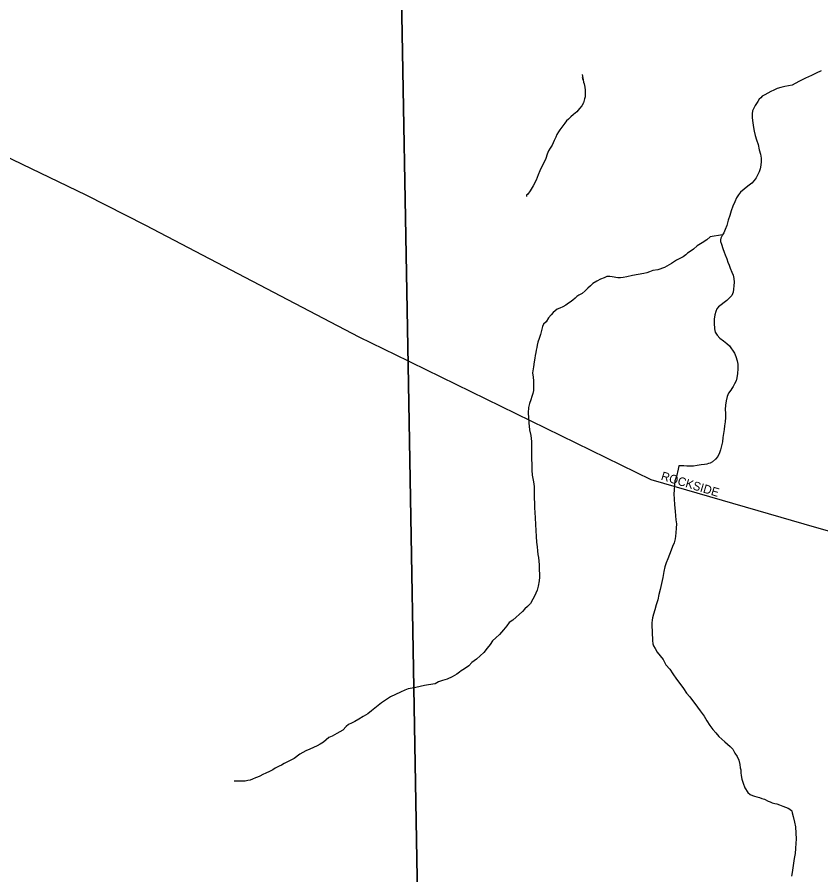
# Model space of a CAD drawing. Extents: x 2010165 to 2382125, y 1060529 to 1407316.
# Drawn here: x 2195904 to 2200589, y 1236646 to 1241643 of the extents above; entities that cross this region are included whole.
import ezdxf

# ---------------------------------------------------------------- set-up
doc = ezdxf.new("R2010")
doc.units = 0
for name, color, linetype in [('GM_X_City_Street', 7, 'Continuous'), ('GM_X_City_Street_Text', 7, 'Continuous'), ('GM_X_Corporation', 7, 'Continuous'), ('GM_X_Minor_River', 7, 'Continuous')]:
    doc.layers.add(name, color=color, linetype=linetype)

msp = doc.modelspace()

# ---------------------------------------------------------------- linework, layer by layer
at = {"layer": 'GM_X_City_Street'}
for points in [[(2192273.1, 1241592.1), (2192858.5, 1241607.6), (2193162.6, 1241616.5), (2193363.2, 1241589.6), (2193572.3, 1241536.8), (2193940.5, 1241420.4), (2195171.5, 1241049.1), (2195368.6, 1240992.1), (2195557.7, 1240933), (2195656.3, 1240902.5), (2195823.5, 1240839), (2196303.6, 1240608.1), (2196652.8, 1240431.2), (2197896.4, 1239781.5), (2198183.5, 1239640.9)], [(2198183.5, 1239640.9), (2198198.8, 1239633.4), (2199597.3, 1238948.6), (2200490.6, 1238690.6)], [(2200490.6, 1238690.6), (2200841.5, 1238589.3), (2200893.3, 1238574.3)]]:
    msp.add_lwpolyline(points, dxfattribs=at)
at = {"layer": 'GM_X_Corporation'}
msp.add_lwpolyline([(2198280.5, 1234083.9), (2198183.7, 1239614.7), (2198138.5, 1242084.4), (2201036, 1242192.1), (2201015, 1244279.8), (2200878.4, 1244318.5), (2200647.2, 1244412.3), (2200349.5, 1244537.5)], dxfattribs=at)
msp.add_lwpolyline([(2192032.8, 1244403.6), (2194966.8, 1244522.7), (2195034.7, 1243442.4), (2196545.5, 1243492.5), (2196573.6, 1242036.6), (2198138.5, 1242084.4), (2198183.7, 1239614.7), (2198280.5, 1234083.9), (2198323, 1231493), (2198925.4, 1231507.4), (2198940.4, 1230600.2), (2198953.4, 1230183.1), (2198971.7, 1229824.3), (2198979.9, 1229477.3), (2198993.8, 1228482.5), (2199047.1, 1225706.8), (2199059.7, 1224663.8), (2199065.2, 1221866.7), (2195793.3, 1221811.5), (2192492.3, 1221761.1), (2192380.1, 1228184.3), (2192290.8, 1233924), (2192254.4, 1235572.7), (2192080.4, 1241599.8)], close=True, dxfattribs=at)
at = {"layer": 'GM_X_Minor_River'}
for points in [[(2199197.9, 1241309.5), (2199204.4, 1241277.4), (2199200.2, 1241291.4), (2199204.4, 1241277.4), (2199206.5, 1241265.4), (2199208.7, 1241255.4), (2199213, 1241235.4), (2199215.2, 1241217.4), (2199215.4, 1241201.3), (2199215.7, 1241179.2), (2199211.9, 1241167.2), (2199206.2, 1241145), (2199196.4, 1241126.9), (2199182.6, 1241110.6), (2199166.8, 1241092.4), (2199147, 1241076.1), (2199131.1, 1241061.9), (2199117.3, 1241049.6), (2199107.4, 1241039.5), (2199097.6, 1241025.3), (2199068, 1240986.8), (2199060.2, 1240974.7), (2199050.3, 1240960.6), (2199044.6, 1240944.4), (2199034.8, 1240924.2), (2199023.1, 1240898), (2199011.4, 1240879.8), (2199001.5, 1240863.6), (2198993.8, 1240845.5), (2198986.1, 1240819.3), (2198972.5, 1240791.1), (2198960.8, 1240768.8), (2198951, 1240748.7), (2198941.3, 1240724.5), (2198929.7, 1240694.2), (2198912.1, 1240659.9), (2198894.5, 1240631.6), (2198880.7, 1240611.4), (2198872.8, 1240605.3), (2198872.9, 1240599.2)], [(2200590.9, 1241330.3), (2200563, 1241317.9), (2200535.1, 1241303.5), (2200499.3, 1241287.1), (2200461.5, 1241268.6), (2200421.6, 1241248), (2200379.7, 1241239.5), (2200355.7, 1241233.2), (2200335.7, 1241226.9), (2200315.8, 1241218.6), (2200297.9, 1241210.4), (2200280, 1241200.1), (2200262.1, 1241189.9), (2200248.1, 1241183.7), (2200240.2, 1241173.6), (2200230.3, 1241165.4), (2200222.5, 1241151.3), (2200206.8, 1241129), (2200199, 1241112.9), (2200191.2, 1241096.7), (2200189.4, 1241080.7), (2200189.7, 1241056.6), (2200192.1, 1241028.5), (2200196.5, 1241000.5), (2200200.8, 1240978.5), (2200207.1, 1240954.5), (2200213.5, 1240928.5), (2200223.9, 1240900.5), (2200230.3, 1240870.5), (2200236.7, 1240844.4), (2200241, 1240822.4), (2200241.3, 1240802.4), (2200239.6, 1240780.3), (2200235.9, 1240760.2), (2200230.1, 1240742), (2200222.3, 1240725.9), (2200212.5, 1240707.7), (2200200.7, 1240691.5), (2200186.9, 1240675.3), (2200163.1, 1240659), (2200121.4, 1240624.3), (2200109.6, 1240608.2), (2200097.9, 1240589.9), (2200088.1, 1240567.8), (2200076.5, 1240541.5), (2200066.8, 1240515.3), (2200059.2, 1240487.1), (2200049.5, 1240461), (2200041.9, 1240428.8), (2200032.2, 1240406.6), (2200024.5, 1240386.4), (2200016.6, 1240374.3), (2200006.8, 1240356.1), (2200005, 1240346), (2200005.1, 1240336), (2200009.3, 1240320), (2200017.7, 1240296), (2200026, 1240274.1), (2200032.2, 1240258.1), (2200040.6, 1240236.1), (2200046.8, 1240216.1), (2200055.1, 1240198.2), (2200061.4, 1240180.2)], [(2200016.6, 1240374.3), (2199944.6, 1240363.4), (2199924.8, 1240345.1), (2199897, 1240328.7), (2199869.1, 1240310.3), (2199847.3, 1240292), (2199827.5, 1240277.7), (2199811.6, 1240267.4), (2199801.7, 1240259.3), (2199785.8, 1240247.1), (2199767.9, 1240236.8), (2199748, 1240226.6), (2199718.2, 1240208.1), (2199678.4, 1240185.6), (2199638.5, 1240171.1), (2199610.5, 1240166.7), (2199600.5, 1240162.6), (2199590.5, 1240160.4), (2199574.6, 1240154.2), (2199556.6, 1240150), (2199490.6, 1240137.2), (2199458.6, 1240130.8), (2199436.6, 1240126.5), (2199420.6, 1240124.3), (2199406.6, 1240124.1), (2199394.5, 1240126), (2199384.5, 1240127.9), (2199372.4, 1240129.7), (2199358.4, 1240131.6), (2199342.3, 1240131.4), (2199326.4, 1240125.2), (2199304.5, 1240116.9), (2199282.6, 1240104.6), (2199260.7, 1240092.3), (2199246.9, 1240078), (2199231, 1240063.8), (2199215.2, 1240049.6), (2199197.3, 1240033.3), (2199179.4, 1240023.1), (2199167.5, 1240014.9), (2199157.6, 1240006.7), (2199143.7, 1239994.5), (2199127.9, 1239982.3), (2199117.9, 1239976.2), (2199102, 1239965.9), (2199086.1, 1239955.7), (2199068.2, 1239947.5), (2199052.3, 1239941.2), (2199040.3, 1239933.1), (2199028.5, 1239922.9), (2199016.6, 1239908.7), (2199000.8, 1239890.5), (2198987.1, 1239868.2), (2198973.3, 1239854), (2198967.4, 1239841.9), (2198961.7, 1239817.8), (2198954.1, 1239793.6), (2198946.3, 1239771.4), (2198938.6, 1239749.3), (2198934.9, 1239731.2), (2198933, 1239719.1), (2198929.2, 1239703), (2198927.4, 1239688.9), (2198923.6, 1239672.8), (2198921.8, 1239656.8), (2198918.1, 1239634.6), (2198914.5, 1239606.5), (2198909, 1239570.3), (2198911.3, 1239546.3), (2198913.6, 1239524.2), (2198914.4, 1239468.1), (2198910.6, 1239449.9), (2198904.8, 1239433.8), (2198899.1, 1239413.7), (2198891.4, 1239391.5), (2198885.7, 1239369.4), (2198882.1, 1239337.2), (2198884.5, 1239309.2), (2198886.9, 1239279.1), (2198891.5, 1239239), (2198897.9, 1239205), (2198902.4, 1239170.9), (2198902.9, 1239138.8), (2198903.3, 1239104.7), (2198901.8, 1239070.6), (2198904.3, 1239036.5), (2198904.7, 1239004.4), (2198907.1, 1238974.3), (2198913.7, 1238936.3), (2198918, 1238908.3), (2198918.5, 1238876.2), (2198919, 1238842.1), (2198919.4, 1238810), (2198919.8, 1238783.9), (2198922.1, 1238757.8), (2198924.6, 1238725.8), (2198925.1, 1238687.6), (2198927.6, 1238651.5), (2198930, 1238617.5), (2198932.5, 1238583.4), (2198934.9, 1238557.3)], [(2200061.4, 1240180.2), (2200069.7, 1240158.2), (2200078, 1240140.2), (2200082.2, 1240120.2), (2200084.5, 1240100.2), (2200082.8, 1240078.1), (2200081.1, 1240058), (2200077.3, 1240041.9), (2200069.5, 1240021.8), (2200055.7, 1240005.5), (2200041.9, 1239993.3), (2200026, 1239981.1), (2200008.2, 1239966.8), (2199992.3, 1239954.6), (2199982.4, 1239944.5), (2199976.6, 1239928.3), (2199970.9, 1239908.2), (2199967.2, 1239884.1), (2199967.5, 1239860), (2199970, 1239827.9), (2199974.2, 1239807.9), (2199984.5, 1239790), (2200000.8, 1239772.1), (2200021, 1239758.3), (2200041.3, 1239742.5), (2200057.5, 1239728.7), (2200086.2, 1239684.9), (2200094.5, 1239666.9), (2200100.8, 1239640.9), (2200105.1, 1239620.9), (2200105.5, 1239594.8), (2200103.8, 1239566.7), (2200100.2, 1239542.6), (2200096.4, 1239524.5), (2200086.6, 1239506.3), (2200078.8, 1239492.1), (2200070.9, 1239480), (2200065.1, 1239469.9), (2200051.3, 1239451.7), (2200043.5, 1239433.5), (2200037.9, 1239407.4), (2200034.2, 1239383.2), (2200032.5, 1239357.1), (2200032.8, 1239335.1), (2200033.2, 1239311), (2200031.5, 1239284.9), (2200027.8, 1239262.8), (2200026.1, 1239240.7), (2200022.4, 1239216.6), (2200018.7, 1239194.4), (2200015.1, 1239168.3), (2200009.4, 1239146.2), (2200003.7, 1239122), (2199997.9, 1239103.9), (2199988.2, 1239083.7), (2199974.3, 1239067.5), (2199958.5, 1239053.3), (2199944.6, 1239045.1), (2199934.6, 1239042.9), (2199924.6, 1239038.8), (2199910.6, 1239036.6), (2199892.6, 1239034.4), (2199868.6, 1239030.1), (2199846.6, 1239027.8), (2199826.5, 1239027.6), (2199808.5, 1239027.4), (2199790.4, 1239029.2), (2199774.4, 1239029), (2199762.4, 1239028.8), (2199756.6, 1239008.7), (2199747.2, 1238966.4), (2199737.5, 1238942.2), (2199732.6, 1238863.9), (2199734.9, 1238835.9), (2199735.4, 1238801.8), (2199739.9, 1238765.7), (2199742.3, 1238737.6), (2199744.6, 1238713.6), (2199747, 1238691.5), (2199745.3, 1238665.4), (2199743.7, 1238639.3), (2199741.9, 1238619.2), (2199740.1, 1238603.2), (2199734.4, 1238581), (2199724.7, 1238558.8), (2199717, 1238536.7), (2199707.3, 1238512.5), (2199697.6, 1238486.3), (2199687.9, 1238464.1), (2199680.2, 1238439.9), (2199674.6, 1238413.8), (2199669.1, 1238377.6), (2199659.5, 1238343.3), (2199651.9, 1238309.1), (2199644.3, 1238279), (2199638.7, 1238248.8), (2199629.1, 1238218.6), (2199621.5, 1238190.4), (2199613.8, 1238164.2), (2199608.1, 1238144.1), (2199606.3, 1238130)], [(2198934.9, 1238557.3), (2198937.2, 1238533.3), (2198939.5, 1238513.2), (2198943.7, 1238495.2), (2198946, 1238473.2), (2198946.3, 1238453.1), (2198946.6, 1238435.1), (2198946.8, 1238419), (2198949, 1238401), (2198949.3, 1238380.9), (2198947.6, 1238358.8), (2198942, 1238328.7), (2198936.3, 1238304.5), (2198928.6, 1238286.4), (2198920.8, 1238270.2), (2198911, 1238252), (2198897.3, 1238227.8), (2198879.5, 1238209.5), (2198863.6, 1238195.3), (2198849.8, 1238181.1), (2198794.4, 1238130.2), (2198772.5, 1238115.9), (2198758.7, 1238097.7), (2198739, 1238073.4), (2198715.3, 1238047), (2198693.6, 1238026.7), (2198675.8, 1238008.4), (2198662, 1237988.2), (2198644.3, 1237965.9), (2198624.6, 1237941.6), (2198602.8, 1237921.2), (2198581, 1237902.9), (2198555.2, 1237882.6), (2198537.4, 1237864.3), (2198517.6, 1237850), (2198501.7, 1237839.8), (2198491.7, 1237833.6), (2198481.8, 1237827.5), (2198467.9, 1237815.3), (2198440.1, 1237798.9), (2198410.2, 1237786.5), (2198384.2, 1237778.1), (2198360.3, 1237769.8), (2198340.4, 1237759.6), (2198302.4, 1237753.1), (2198278.4, 1237748.8), (2198254.4, 1237742.5), (2198228.4, 1237738.1), (2198206.4, 1237733.9), (2198184.4, 1237729.6), (2198164.5, 1237721.3), (2198138.6, 1237711), (2198108.7, 1237696.6), (2198080.8, 1237682.2), (2198057, 1237667.8), (2198027.2, 1237647.4), (2198009.3, 1237633.2), (2197989.5, 1237616.9), (2197969.7, 1237600.6), (2197947.9, 1237584.3), (2197922, 1237567.9), (2197896.2, 1237553.5), (2197872.3, 1237539.2), (2197852.4, 1237528.9), (2197836.4, 1237522.7), (2197822.6, 1237510.5), (2197802.8, 1237488.2), (2197767, 1237469.7), (2197741.2, 1237453.3), (2197721.2, 1237445.1), (2197689.5, 1237418.6), (2197669.6, 1237406.3), (2197653.7, 1237398.1), (2197631.8, 1237387.8), (2197609.9, 1237377.5), (2197585.9, 1237369.2), (2197552.1, 1237348.7), (2197518.4, 1237324.2), (2197484.6, 1237305.8), (2197460.7, 1237295.4), (2197444.8, 1237285.2), (2197430.8, 1237279), (2197418.9, 1237272.9), (2197408.9, 1237266.7), (2197395, 1237258.5), (2197375.1, 1237248.3), (2197353.2, 1237238), (2197335.3, 1237229.7), (2197319.3, 1237221.5), (2197305.4, 1237215.3), (2197293.4, 1237211.2), (2197275.5, 1237202.9), (2197261.5, 1237196.7), (2197249.5, 1237194.6), (2197233.5, 1237192.4), (2197223.5, 1237192.3), (2197201.5, 1237192), (2197189.4, 1237191.8), (2197175.4, 1237191.7), (2197169.4, 1237191.6)], [(2199606.3, 1238130), (2199604.5, 1238113.9), (2199604.8, 1238093.9), (2199605.2, 1238065.8), (2199605.4, 1238045.7), (2199607.7, 1238025.7), (2199607.9, 1238011.6), (2199610.2, 1237991.6), (2199614.3, 1237979.6), (2199622.6, 1237963.7), (2199634.9, 1237943.8), (2199653.2, 1237921.9), (2199669.6, 1237900), (2199686, 1237870.1), (2199708.4, 1237844.3), (2199726.8, 1237816.4), (2199747.3, 1237786.6), (2199767.7, 1237760.8), (2199788.2, 1237730.9), (2199806.6, 1237705), (2199824.9, 1237683.2), (2199869.8, 1237623.5), (2199886.2, 1237601.6), (2199908.6, 1237569.8), (2199925, 1237543.9), (2199941.4, 1237516), (2199959.8, 1237492.2), (2199978.1, 1237472.3), (2199994.4, 1237452.5), (2200012.7, 1237436.6), (2200029, 1237420.8), (2200045.2, 1237406.9), (2200061.4, 1237393.1), (2200075.7, 1237377.2), (2200088, 1237355.3), (2200102.3, 1237335.4), (2200110.6, 1237313.4), (2200116.9, 1237289.4), (2200119.2, 1237269.4), (2200123.4, 1237257.4), (2200123.7, 1237239.3), (2200125.8, 1237225.3), (2200128.2, 1237203.3), (2200136.5, 1237179.3), (2200146.9, 1237153.3), (2200163.3, 1237125.4), (2200177.5, 1237113.6), (2200191.6, 1237107.7), (2200201.7, 1237103.8), (2200215.8, 1237100), (2200231.9, 1237096.2), (2200246, 1237090.3), (2200260.1, 1237086.5), (2200282.3, 1237074.7), (2200294.4, 1237070.8), (2200306.5, 1237065), (2200320.5, 1237061.1), (2200332.6, 1237059.3), (2200348.7, 1237053.4), (2200366.9, 1237045.6), (2200383, 1237039.8), (2200399.1, 1237034), (2200409.2, 1237028.1), (2200419.4, 1237018.2), (2200421.5, 1237006.2), (2200427.8, 1236986.2), (2200436.3, 1236952.2), (2200440.7, 1236926.1), (2200445.7, 1236853.9), (2200444, 1236829.8), (2200442.4, 1236799.7), (2200438.8, 1236769.6), (2200433.2, 1236741.4), (2200429.5, 1236713.3), (2200425.9, 1236687.2), (2200422.3, 1236659), (2200418.5, 1236638.9)]]:
    msp.add_lwpolyline(points, dxfattribs=at)

# ---------------------------------------------------------------- texts
at = {"layer": 'GM_X_City_Street_Text'}
msp.add_text('ROCKSIDE', height=50, rotation=343.1417, dxfattribs=at).set_placement((2199653.7, 1238949))

doc.saveas('drawing.dxf')
